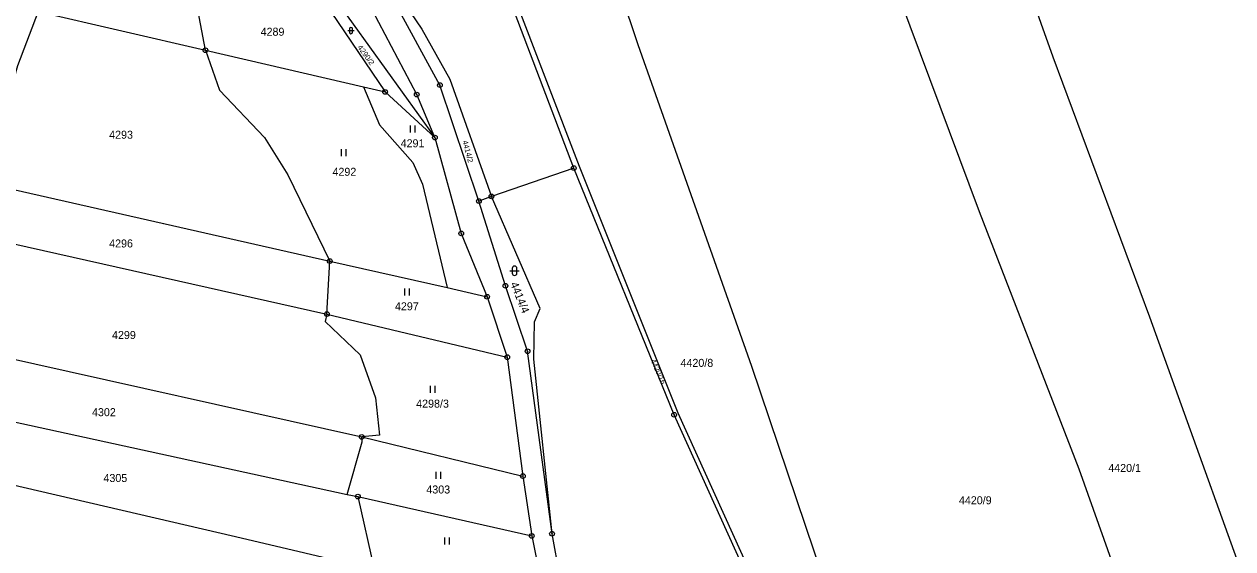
# Model space of a CAD drawing. Extents: x -644096 to -634268, y -1141430 to -1133463.
# Drawn here: x -639599.6 to -639342.8, y -1136462.5 to -1136351.1 of the extents above; entities that cross this region are included whole.
import ezdxf

# ---------------------------------------------------------------- set-up
doc = ezdxf.new("R2010")
doc.units = 0
for name, color, linetype in [('_CIVIL_CONSTRUCTION', 7, 'Continuous'), ('spodek_zarez', 7, 'Continuous'), ('svrsek_osa_sjezdy', 7, 'Continuous'), ('svrsek_osa_VRT', 7, 'Continuous'), ('terminal_VRT', 7, 'Continuous')]:
    doc.layers.add(name, color=color, linetype=linetype)

msp = doc.modelspace()

# ---------------------------------------------------------------- linework, layer by layer
at = {"layer": '_CIVIL_CONSTRUCTION'}
for centre, radius in [((-639561.08, -1136356.6), 0.5), ((-639561.08, -1136356.6), 0.0303), ((-639522.91, -1136365.46), 0.5), ((-639511.27, -1136364), 0.5), ((-639511.27, -1136364), 0.0303), ((-639522.91, -1136365.46), 0.0303), ((-639516.2, -1136366.02), 0.5), ((-639516.2, -1136366.02), 0.0303), ((-639512.33, -1136375.14), 0.5), ((-639512.33, -1136375.14), 0.0303), ((-639482.83, -1136381.64), 0.5), ((-639482.83, -1136381.64), 0.0303), ((-639502.99, -1136388.63), 0.5), ((-639500.32, -1136387.63), 0.5), ((-639500.32, -1136387.63), 0.0303), ((-639502.99, -1136388.63), 0.0303), ((-639506.73, -1136395.5), 0.5), ((-639506.73, -1136395.5), 0.0303), ((-639534.67, -1136401.37), 0.5), ((-639534.67, -1136401.37), 0.0303), ((-639497.37, -1136406.62), 0.5), ((-639501.24, -1136408.94), 0.5), ((-639501.24, -1136408.94), 0.0303), ((-639497.37, -1136406.62), 0.0303), ((-639535.3, -1136412.62), 0.5), ((-639535.3, -1136412.62), 0.0303), ((-639496.97, -1136421.78), 0.5), ((-639496.97, -1136421.78), 0.0303), ((-639492.65, -1136420.54), 0.5), ((-639492.65, -1136420.54), 0.0303), ((-639461.52, -1136434.01), 0.5), ((-639461.52, -1136434.01), 0.0303), ((-639527.89, -1136438.73), 0.5), ((-639527.89, -1136438.73), 0.0303), ((-639493.65, -1136447.04), 0.5), ((-639493.65, -1136447.04), 0.0303), ((-639528.7, -1136451.4), 0.5), ((-639528.7, -1136451.4), 0.0303), ((-639491.76, -1136459.75), 0.5), ((-639491.76, -1136459.75), 0.0303), ((-639487.46, -1136459.27), 0.5), ((-639487.46, -1136459.27), 0.0303)]:
    msp.add_circle(centre, radius, dxfattribs=at)
at = {"layer": 'spodek_zarez'}
msp.add_circle((-638683.07, -1137056.85), 1378.08, dxfattribs=at)
at = {"layer": 'svrsek_osa_sjezdy'}
for p, q in [((-639530.85, -1136352.41), (-639529.51, -1136352.41)), ((-639530.52, -1136352.07), (-639530.52, -1136352.75)), ((-639529.84, -1136352.75), (-639529.84, -1136352.07)), ((-639517.51, -1136374.08), (-639517.51, -1136372.58)), ((-639516.51, -1136374.08), (-639516.51, -1136372.58)), ((-639532.21, -1136379.11), (-639532.21, -1136377.61)), ((-639531.21, -1136379.11), (-639531.21, -1136377.61)), ((-639496.42, -1136403.43), (-639494.42, -1136403.43)), ((-639495.92, -1136402.93), (-639495.92, -1136403.93)), ((-639494.92, -1136403.93), (-639494.92, -1136402.93)), ((-639518.72, -1136408.71), (-639518.72, -1136407.21)), ((-639517.72, -1136408.71), (-639517.72, -1136407.21)), ((-639513.26, -1136429.37), (-639513.26, -1136427.87)), ((-639512.26, -1136429.37), (-639512.26, -1136427.87)), ((-639512.05, -1136447.6), (-639512.05, -1136446.1)), ((-639511.05, -1136447.6), (-639511.05, -1136446.1)), ((-639510.22, -1136461.57), (-639510.22, -1136460.07)), ((-639509.22, -1136461.57), (-639509.22, -1136460.07))]:
    msp.add_line(p, q, dxfattribs=at)
for centre, radius, start, end in [((-639530.18, -1136352.08), 0.335, 0, 180), ((-639530.18, -1136352.75), 0.335, 180, 359.9879), ((-639495.42, -1136402.93), 0.5, 0, 180), ((-639495.42, -1136403.93), 0.5, 180, 359.9879)]:
    msp.add_arc(centre, radius, start, end, dxfattribs=at)
at = {"layer": 'terminal_VRT'}
for p, q in [((-639596.6, -1136348.36), (-639561.08, -1136356.6)), ((-639534.39, -1136348.48), (-639522.91, -1136365.46)), ((-639561.08, -1136356.6), (-639527.52, -1136364.39)), ((-639527.52, -1136364.39), (-639522.91, -1136365.46)), ((-639522.91, -1136365.46), (-639512.33, -1136375.14)), ((-639482.83, -1136381.64), (-639500.32, -1136387.63)), ((-639608.13, -1136384.74), (-639534.67, -1136401.37)), ((-639500.32, -1136387.63), (-639502.99, -1136388.63)), ((-639611.33, -1136395.57), (-639535.3, -1136412.62)), ((-639535.3, -1136412.62), (-639534.67, -1136401.37)), ((-639534.67, -1136401.37), (-639509.71, -1136407.02)), ((-639509.71, -1136407.02), (-639501.24, -1136408.94)), ((-639501.24, -1136408.94), (-639496.97, -1136421.78)), ((-639535.3, -1136412.62), (-639496.97, -1136421.78)), ((-639620.71, -1136417.97), (-639527.89, -1136438.73)), ((-639496.97, -1136421.78), (-639493.65, -1136447.04)), ((-639527.89, -1136438.73), (-639493.65, -1136447.04)), ((-639493.65, -1136447.04), (-639491.76, -1136459.75)), ((-639530.97, -1136450.91), (-639528.7, -1136451.4)), ((-639528.7, -1136451.4), (-639491.76, -1136459.75)), ((-639528.7, -1136451.4), (-639525.23, -1136466.78)), ((-639491.76, -1136459.75), (-639488.61, -1136475.28)), ((-639484.61, -1136474.48), (-639487.46, -1136459.27))]:
    msp.add_line(p, q, dxfattribs=at)
for points in [[(-639455.7, -1136189.21), (-639450.44, -1136213.94), (-639441.84, -1136251.69), (-639433.4, -1136292.41), (-639426.16, -1136311.91), (-639396.72, -1136390.85), (-639375.53, -1136445.52), (-639359.97, -1136489.32), (-639340.76, -1136539.9), (-639328.38, -1136575.15), (-639305.66, -1136633.89)], [(-639370.34, -1136625.55), (-639403.08, -1136542.86), (-639422.22, -1136491.3), (-639445, -1136423.76), (-639469.15, -1136355.42), (-639487.85, -1136299.64), (-639501.34, -1136261.72), (-639515.35, -1136221.45)], [(-639277.99, -1136636.67), (-639301.65, -1136574.08), (-639333.9, -1136487.03), (-639360.46, -1136413.31), (-639380.96, -1136358.06), (-639394.43, -1136320.25), (-639406.92, -1136281.34), (-639420.02, -1136225.7)], [(-639530.34, -1136268.94), (-639523.39, -1136286.1), (-639508.43, -1136317.4), (-639495.54, -1136345.04), (-639481.66, -1136381.19), (-639460.73, -1136433.61), (-639443.29, -1136472.02), (-639435.35, -1136496.56), (-639430.44, -1136515.95), (-639424.65, -1136544.56), (-639401.98, -1136618.6), (-639370.34, -1136625.55)], [(-639482.83, -1136381.64), (-639496.61, -1136345.26), (-639509.34, -1136317.44), (-639524.52, -1136286.54)], [(-639545.48, -1136294.93), (-639549.57, -1136299.68), (-639549.98, -1136305.42), (-639548.01, -1136315.94), (-639541.11, -1136331.89), (-639533.17, -1136346.28), (-639512.33, -1136375.14)], [(-639512.33, -1136375.14), (-639516.2, -1136366.02), (-639525.62, -1136348.19), (-639539.73, -1136326.16), (-639544.3, -1136307.33), (-639545.48, -1136294.93)], [(-639502.99, -1136388.63), (-639511.27, -1136364), (-639521.12, -1136345.91), (-639535.94, -1136324.66)], [(-639561.08, -1136356.6), (-639563.48, -1136343.87), (-639563.37, -1136342.07)], [(-639519.79, -1136345.18), (-639515.13, -1136352.12), (-639509.17, -1136362.72), (-639500.32, -1136387.63)], [(-639596.6, -1136348.36), (-639601, -1136359.94), (-639608.13, -1136384.74)], [(-639561.08, -1136356.6), (-639558.14, -1136365.1), (-639548.52, -1136375.13), (-639543.62, -1136383.08), (-639534.67, -1136401.37)], [(-639527.52, -1136364.39), (-639524.14, -1136372.43), (-639517.02, -1136380.41), (-639514.95, -1136385.04), (-639509.71, -1136407.02)], [(-639512.33, -1136375.14), (-639506.73, -1136395.5), (-639501.24, -1136408.94)], [(-639405.21, -1136617), (-639425.61, -1136544.83), (-639431.46, -1136515.92), (-639436.29, -1136496.64), (-639444.28, -1136472.06), (-639461.52, -1136434.01), (-639482.83, -1136381.64)], [(-639487.46, -1136459.27), (-639491.29, -1136422.23), (-639491.21, -1136414.3), (-639489.99, -1136411.44), (-639500.32, -1136387.63)], [(-639487.46, -1136459.27), (-639490.52, -1136436.22), (-639492.65, -1136420.54), (-639497.37, -1136406.62), (-639502.99, -1136388.63)], [(-639535.3, -1136412.62), (-639535.65, -1136414.18), (-639528.21, -1136421.31), (-639524.95, -1136430.4), (-639524.13, -1136438.32), (-639527.89, -1136438.73)], [(-639629.72, -1136429.22), (-639602.38, -1136435.4), (-639530.97, -1136450.91)], [(-639641.03, -1136439.82), (-639554.73, -1136459.83), (-639525.23, -1136466.78)], [(-639530.97, -1136450.91), (-639527.82, -1136439.73), (-639527.89, -1136438.73)]]:
    msp.add_lwpolyline(points, dxfattribs=at)

# ---------------------------------------------------------------- texts
at = {"layer": 'svrsek_osa_VRT'}
for s, p in [('4289', (-639549.37, -1136353.52)), ('4293', (-639581.55, -1136375.39)), ('4291', (-639519.62, -1136377.21)), ('4292', (-639534.1, -1136383.26)), ('4296', (-639581.55, -1136398.48)), ('4297', (-639520.83, -1136411.83)), ('4299', (-639580.94, -1136417.92)), ('4420/8', (-639460.16, -1136423.84)), ('4298/3', (-639516.32, -1136432.5)), ('4302', (-639585.19, -1136434.31)), ('4420/1', (-639369.28, -1136446.16)), ('4305', (-639582.76, -1136448.29)), ('4303', (-639514.16, -1136450.73)), ('4420/9', (-639401.01, -1136453.02))]:
    msp.add_text(s, height=1.7, dxfattribs=at).set_placement(p)
for s, height, rotation, p in [('4290/2', 1.14, 306, (-639528.86, -1136356)), ('4414/2', 1.14, 285, (-639506.5, -1136375.92)), ('4414/4', 1.7, 292, (-639496.36, -1136406.2)), ('4420/16', 1.14, 294, (-639466.55, -1136422.48))]:
    msp.add_text(s, height=height, rotation=rotation, dxfattribs=at).set_placement(p)

doc.saveas('drawing.dxf')
